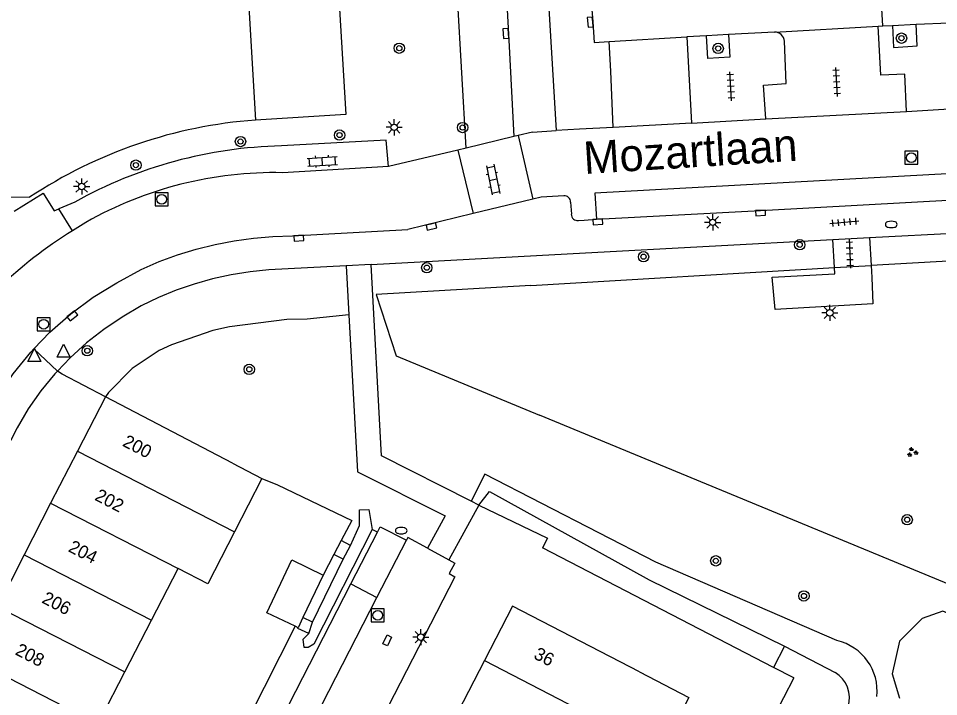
# Model space of a CAD drawing. Extents: x 132999 to 136000, y 398499 to 400501.
# Drawn here: x 133415.7 to 133486.8, y 399149.7 to 399202.1 of the extents above; entities that cross this region are included whole.
import ezdxf

# ---------------------------------------------------------------- set-up
doc = ezdxf.new("R2010")
doc.units = 0
for name, color, linetype in [('gg-afsc-erfafscheiding', 7, 'Continuous'), ('gg-afsc-hekwerk', 7, 'Continuous'), ('gg-anno-huisnummerreeks BGT', 7, 'Continuous'), ('gg-anno-openbare ruimte label', 7, 'Continuous'), ('gg-bbg-hoofdgebouw', 7, 'Continuous'), ('gg-bbg-luifel en loopbrug', 7, 'Continuous'), ('gg-bbg-tussenscheiding', 7, 'Continuous'), ('gg-knt-verharding', 7, 'Continuous'), ('gg-knt-verharding nz', 7, 'Continuous'), ('gg-kntw-greppel-droge sloot', 7, 'Continuous'), ('gt-grn-groengrens', 7, 'Continuous'), ('gt-grn-weggrens', 7, 'Continuous'), ('gt-symb-boom', 7, 'Continuous'), ('gt-symb-brandkraan', 7, 'Continuous'), ('gt-symb-groenvak', 7, 'Continuous'), ('gt-symb-klinker verharding', 7, 'Continuous'), ('gt-symb-kolk', 7, 'Continuous'), ('gt-symb-kolk center center', 7, 'Continuous'), ('gt-symb-lichtmast', 7, 'Continuous'), ('gt-symb-rioolschacht', 7, 'Continuous'), ('gt-symb-tegel verharding', 7, 'Continuous'), ('gt-symb-waterafsluiter', 7, 'Continuous')]:
    doc.layers.add(name, color=color, linetype=linetype)

# ---------------------------------------------------------------- blocks, each defined once
blk = doc.blocks.new('gt0-TEG1')
at = {"layer": 'gt-symb-tegel verharding'}
for p, q in [((-1.125, 0), (1.125, 0)), ((-0.9, -0.25), (-0.9, 0.25)), ((-0.45, -0.25), (-0.45, 0.25)), ((0, -0.25), (0, 0.25)), ((0.45, -0.25), (0.45, 0.25)), ((0.9, -0.25), (0.9, 0.25))]:
    blk.add_line(p, q, dxfattribs=at)
blk = doc.blocks.new('gt0-BOOM')
at = {"layer": 'gt-symb-boom'}
for radius in [0.4, 0.2]:
    blk.add_circle((0, 0), radius, dxfattribs=at)
blk = doc.blocks.new('gt0-KOLK')
at = {"layer": 'gt-symb-kolk'}
blk.add_lwpolyline([(0, 0), (0.375, 0), (0.375, 0.4), (-0.375, 0.4), (-0.375, 0), (0, 0)], dxfattribs=at)
blk = doc.blocks.new('gt0-KL1')
at = {"layer": 'gt-symb-klinker verharding'}
for p, q in [((-1.15, 0.3), (1.15, 0.3)), ((-1, -0.3), (-1, 0.3)), ((-0.5, 0.3), (-0.5, 0.45)), ((0, -0.3), (0, 0.3)), ((0.5, 0.3), (0.5, 0.45)), ((1, -0.3), (1, 0.3)), ((-1.15, -0.3), (1.15, -0.3)), ((-0.5, -0.45), (-0.5, -0.3)), ((0.5, -0.45), (0.5, -0.3))]:
    blk.add_line(p, q, dxfattribs=at)
blk = doc.blocks.new('gt0-BR')
at = {"layer": 'gt-symb-brandkraan'}
for centre, radius, start, end in [((-0.244, 0), 0.206, 107.56694, 252.43307), ((0.599, -2.664), 3, 106.89205, 107.56694), ((0, -0.691), 0.938, 73.10799, 106.89205), ((-0.599, -2.664), 3, 72.43309, 73.10799), ((0.244, 0), 0.206, 287.56695, 72.43309), ((0.599, 2.664), 3, 252.43307, 253.10797), ((0, 0.691), 0.938, 253.10797, 286.89206), ((-0.599, 2.664), 3, 286.89206, 287.56695)]:
    blk.add_arc(centre, radius, start, end, dxfattribs=at)
blk = doc.blocks.new('gt0-RS')
at = {"layer": 'gt-symb-rioolschacht'}
blk.add_lwpolyline([(-0.5, -0.5), (0.5, -0.5), (0.5, 0.5), (-0.5, 0.5)], close=True, dxfattribs=at)
blk.add_circle((0, 0), 0.375, dxfattribs=at)
blk = doc.blocks.new('gt0-LMAST')
at = {"layer": 'gt-symb-lichtmast'}
for p, q in [((-0.182, 0.173), (-0.447, 0.438)), ((-0.005, 0.246), (-0.005, 0.621)), ((0.172, 0.173), (0.437, 0.438)), ((-0.255, -0.004), (-0.63, -0.004)), ((-0.182, -0.181), (-0.447, -0.446)), ((-0.005, -0.254), (-0.005, -0.629)), ((0.437, -0.446), (0.172, -0.181)), ((0.245, -0.004), (0.62, -0.004))]:
    blk.add_line(p, q, dxfattribs=at)
blk.add_circle((-0.005, -0.004), 0.25, dxfattribs=at)
blk = doc.blocks.new('gt0-GRVAK')
at = {"layer": 'gt-symb-groenvak'}
for p, q in [((-0.11, 0.189), (-0.228, 0.24)), ((-0.182, 0.153), (0.088, 0.153)), ((-0.091, 0.211), (-0.156, 0.322)), ((-0.047, 0.214), (-0.047, 0.393)), ((-0.004, 0.211), (0.061, 0.322)), ((0.015, 0.189), (0.133, 0.24)), ((0.262, -0.052), (0.197, 0.059)), ((0.305, -0.049), (0.305, 0.13)), ((0.349, -0.052), (0.414, 0.059)), ((-0.245, -0.228), (-0.363, -0.177)), ((-0.318, -0.264), (-0.047, -0.264)), ((-0.226, -0.206), (-0.291, -0.095)), ((-0.183, -0.203), (-0.183, -0.024)), ((-0.139, -0.206), (-0.074, -0.095)), ((-0.12, -0.228), (-0.002, -0.177)), ((0.243, -0.074), (0.125, -0.023)), ((0.17, -0.11), (0.441, -0.11)), ((0.368, -0.074), (0.486, -0.023))]:
    blk.add_line(p, q, dxfattribs=at)
blk = doc.blocks.new('gt0-KOLKCC')
at = {"layer": 'gt-symb-kolk center center'}
blk.add_lwpolyline([(-0.375, 0.2), (0.375, 0.2), (0.375, -0.2), (-0.375, -0.2)], close=True, dxfattribs=at)
blk = doc.blocks.new('gt0-WAFSL')
at = {"layer": 'gt-symb-waterafsluiter'}
for p, q in [((-0.5, -0.333), (0, 0.667)), ((0, 0.667), (0.5, -0.333)), ((0.5, -0.333), (-0.5, -0.333))]:
    blk.add_line(p, q, dxfattribs=at)

msp = doc.modelspace()

# ---------------------------------------------------------------- linework, layer by layer
at = {"layer": 'gg-afsc-erfafscheiding'}
for p, q in [((133410.701, 399188.338), (133416.577, 399188.287)), ((133440.641, 399161.784), (133440.076, 399160.714)), ((133440.076, 399160.714), (133439.236, 399159.12)), ((133474.007, 399151.992), (133456.185, 399161.23)), ((133437.077, 399155.163), (133432.018, 399145.2)), ((133475.58, 399151.177), (133474.007, 399151.992)), ((133475.58, 399151.177), (133473.363, 399146.922))]:
    msp.add_line(p, q, dxfattribs=at)
for points in [[(133429.791, 399267.982), (133431.06, 399244.649), (133434.004, 399194.24)], [(133439.561, 399218.71), (133440.994, 399194.685), (133434.004, 399194.24)], [(133434.5, 399166.58), (133435.726, 399166.083), (133441.458, 399163.333), (133440.641, 399161.784)]]:
    msp.add_lwpolyline(points, dxfattribs=at)
msp.add_arc((133436.62, 399158.097), 36.237, 94.13986, 123.5801, dxfattribs=at)
at = {"layer": 'gg-afsc-hekwerk'}
for p, q in [((133502.555, 399184.214), (133481.552, 399183.03)), ((133455.269, 399181.478), (133478.718, 399182.863)), ((133478.718, 399182.863), (133481.552, 399183.03)), ((133501.842, 399152.493), (133455.942, 399171.471))]:
    msp.add_line(p, q, dxfattribs=at)
msp.add_lwpolyline([(133455.269, 399181.478), (133443.344, 399180.773), (133444.864, 399176.051), (133455.942, 399171.471)], dxfattribs=at)
at = {"layer": 'gg-bbg-hoofdgebouw'}
for p, q in [((133422.43, 399172.88), (133420.262, 399168.671)), ((133432.24, 399167.76), (133422.43, 399172.88)), ((133420.262, 399168.671), (133418.197, 399164.662)), ((133432.24, 399167.76), (133434.5, 399166.58)), ((133434.5, 399166.58), (133432.389, 399162.465)), ((133418.197, 399164.662), (133416.141, 399160.67)), ((133416.141, 399160.67), (133414.085, 399156.678)), ((133425.987, 399155.631), (133428.045, 399159.623)), ((133453.86, 399156.72), (133451.697, 399152.525)), ((133463.67, 399151.66), (133453.86, 399156.72)), ((133423.93, 399151.64), (133425.987, 399155.631)), ((133451.697, 399152.525), (133449.635, 399148.524)), ((133421.868, 399147.64), (133423.93, 399151.64))]:
    msp.add_line(p, q, dxfattribs=at)
for points in [[(133432.389, 399162.465), (133430.326, 399158.447), (133428.045, 399159.623)], [(133463.67, 399151.66), (133467.484, 399149.658), (133465.33, 399145.482)]]:
    msp.add_lwpolyline(points, dxfattribs=at)
at = {"layer": 'gg-bbg-luifel en loopbrug'}
for p, q in [((133439.236, 399159.12), (133437.678, 399155.846)), ((133437.678, 399155.846), (133437.302, 399155.055)), ((133437.302, 399155.055), (133437.077, 399155.163))]:
    msp.add_line(p, q, dxfattribs=at)
msp.add_lwpolyline([(133437.077, 399155.163), (133434.896, 399156.213), (133436.831, 399160.293), (133439.236, 399159.12)], dxfattribs=at)
at = {"layer": 'gg-bbg-tussenscheiding'}
for p, q in [((133420.262, 399168.671), (133432.389, 399162.465)), ((133418.197, 399164.662), (133428.045, 399159.623)), ((133416.141, 399160.67), (133425.987, 399155.631)), ((133414.085, 399156.678), (133423.93, 399151.64)), ((133412.025, 399152.678), (133421.868, 399147.64)), ((133451.697, 399152.525), (133461.502, 399147.456))]:
    msp.add_line(p, q, dxfattribs=at)
at = {"layer": 'gg-knt-verharding'}
for p, q in [((133451.03, 399247.19), (133453.6, 399199.93)), ((133474.082, 399201.033), (133470.54, 399200.843)), ((133474.082, 399201.033), (133482.097, 399201.493)), ((133482.097, 399201.493), (133482.442, 399201.517)), ((133482.442, 399201.517), (133483.209, 399201.553)), ((133483.209, 399201.553), (133485.016, 399201.639)), ((133461.323, 399200.314), (133467.315, 399200.67)), ((133468.848, 399200.752), (133467.315, 399200.67)), ((133467.315, 399200.67), (133467.688, 399193.994)), ((133470.54, 399200.843), (133468.848, 399200.752)), ((133453.6, 399199.93), (133453.962, 399192.974)), ((133473.42, 399194.33), (133484.29, 399194.91)), ((133484.29, 399194.91), (133489.966, 399195.258)), ((133467.688, 399193.994), (133461.638, 399193.676)), ((133467.688, 399193.994), (133473.42, 399194.33)), ((133455.413, 399193.324), (133454.294, 399193.054)), ((133455.413, 399193.324), (133457.242, 399193.444)), ((133459.043, 399193.539), (133457.242, 399193.444)), ((133461.638, 399193.676), (133459.043, 399193.539)), ((133453.962, 399192.974), (133450.288, 399192.087)), ((133454.294, 399193.054), (133453.962, 399192.974)), ((133454.294, 399193.054), (133455.417, 399188.144)), ((133449.631, 399191.929), (133444.29, 399190.65)), ((133450.288, 399192.087), (133449.631, 399191.929)), ((133449.631, 399191.929), (133450.825, 399187.021)), ((133444.29, 399190.65), (133436.09, 399190.18)), ((133473.007, 399187.275), (133498.767, 399188.681)), ((133420.065, 399187.913), (133418.837, 399187.403)), ((133455.417, 399188.144), (133450.825, 399187.021)), ((133458.338, 399187.91), (133458.402, 399186.97)), ((133419.88, 399185.69), (133418.837, 399187.403)), ((133450.825, 399187.021), (133445.777, 399185.787)), ((133460.333, 399186.582), (133473.007, 399187.275)), ((133420.912, 399186.342), (133419.88, 399185.69)), ((133458.942, 399186.491), (133459.384, 399186.52)), ((133459.384, 399186.52), (133460.333, 399186.582)), ((133481.411, 399185.167), (133501.803, 399186.266)), ((133459.508, 399183.986), (133478.594, 399185.013)), ((133478.594, 399185.013), (133481.411, 399185.167)), ((133478.718, 399182.863), (133478.594, 399185.013)), ((133481.411, 399185.167), (133481.552, 399183.03)), ((133442.94, 399183.095), (133459.508, 399183.986)), ((133442.94, 399183.095), (133441.018, 399182.992)), ((133441.018, 399182.992), (133441.225, 399179.198)), ((133478.746, 399182.375), (133478.718, 399182.863)), ((133481.552, 399183.03), (133481.614, 399182.086)), ((133451.258, 399164.522), (133450.667, 399164.82)), ((133451.258, 399164.522), (133448.952, 399160.292)), ((133441.379, 399158.434), (133443.433, 399162.434)), ((133441.362, 399161.404), (133440.641, 399161.784)), ((133440.792, 399160.336), (133441.362, 399161.404)), ((133443.395, 399157.399), (133445.662, 399161.815)), ((133440.792, 399160.336), (133440.076, 399160.714)), ((133447.298, 399161.193), (133448.952, 399160.292)), ((133433.712, 399143.528), (133441.379, 399158.434)), ((133435.742, 399142.486), (133443.395, 399157.399)), ((133438.424, 399155.492), (133437.678, 399155.846)), ((133438.128, 399154.595), (133438.424, 399155.492)), ((133474.857, 399153.631), (133478.76, 399151.594))]:
    msp.add_line(p, q, dxfattribs=at)
for points in [[(133451.77, 399287.665), (133454.295, 399242.273), (133457.242, 399193.444)], [(133485.016, 399201.639), (133487.57, 399201.76), (133485.63, 399236.89), (133481.346, 399236.748)], [(133459.735, 399205.94), (133460.053, 399201.824), (133460.158, 399200.245), (133461.323, 399200.314)], [(133484.29, 399194.91), (133484.14, 399197.8), (133482.3, 399197.71), (133482.097, 399201.493)], [(133483.209, 399201.553), (133483.289, 399199.856), (133485.095, 399199.974), (133485.016, 399201.639)], [(133470.54, 399200.843), (133470.634, 399199.089), (133468.942, 399199.008), (133468.848, 399200.752)], [(133473.42, 399194.33), (133473.24, 399196.94), (133474.99, 399197.07), (133474.857, 399200.327)], [(133444.29, 399190.65), (133444.1, 399192.69), (133436.01, 399192.25)], [(133415.38, 399187.22), (133417.61, 399188.59), (133418.47, 399187.25), (133418.837, 399187.403)], [(133457.831, 399188.408), (133456.073, 399188.303), (133455.417, 399188.144)], [(133416.908, 399176.592), (133418.142, 399177.88), (133419.754, 399179.296), (133421.487, 399180.562), (133423.309, 399181.692), (133425.197, 399182.709), (133426.57, 399183.331), (133427.985, 399183.848), (133429.429, 399184.277), (133430.892, 399184.638), (133432.37, 399184.925), (133433.862, 399185.131), (133435.363, 399185.256), (133436.868, 399185.3), (133445.777, 399185.787)], [(133441.018, 399182.992), (133435.057, 399182.683), (133433.591, 399182.532), (133432.136, 399182.296), (133430.696, 399181.977), (133429.276, 399181.579), (133427.88, 399181.106), (133426.515, 399180.547), (133425.193, 399179.892), (133423.721, 399179.035), (133422.307, 399178.087), (133420.962, 399177.042), (133419.701, 399175.897), (133418.718, 399174.859)], [(133450.667, 399164.82), (133443.755, 399168.316), (133442.94, 399183.095)], [(133481.614, 399182.086), (133481.681, 399180.065), (133474.136, 399179.627), (133473.912, 399182.111), (133478.746, 399182.375)], [(133441.225, 399179.198), (133441.886, 399167.095), (133448.655, 399163.682), (133447.298, 399161.193)], [(133384.147, 399114.686), (133413.04, 399171.02), (133414.098, 399172.888), (133415.306, 399174.662), (133416.658, 399176.33), (133416.908, 399176.592)], [(133418.718, 399174.859), (133418.529, 399174.66), (133417.452, 399173.341), (133416.474, 399171.946), (133415.601, 399170.483), (133389.024, 399118.744)], [(133478.905, 399154.055), (133464.921, 399160.112), (133451.727, 399166.916), (133450.667, 399164.82)], [(133451.258, 399164.522), (133452.09, 399165.573), (133464.418, 399158.739), (133474.857, 399153.631)], [(133443.433, 399162.434), (133443.646, 399162.849), (133445.662, 399161.815)], [(133447.298, 399161.193), (133445.77, 399162.026), (133445.662, 399161.815)], [(133448.952, 399160.292), (133449.41, 399160.042), (133448.968, 399159.232), (133449.405, 399158.994), (133420.394, 399102.565)], [(133438.128, 399154.595), (133437.276, 399155), (133437.302, 399155.055)]]:
    msp.add_lwpolyline(points, dxfattribs=at)
for centre, radius, start, end in [((133474.111, 399200.287), 0.747, 3.07926, 92.25572), ((133436.757, 399158.024), 34.234, 91.25056, 119.18183), ((133435.461, 399160.737), 29.45, 88.77586, 119.60551), ((133457.857, 399187.927), 0.481, 357.93677, 93.08939), ((133458.874, 399186.959), 0.473, 178.62237, 278.22921), ((133435.785, 399159.491), 30.649, 121.26096, 148.40101), ((133478.025, 399150.165), 3.988, 353.82331, 77.25204), ((133477.623, 399149.648), 2.254, 342.04401, 59.69919)]:
    msp.add_arc(centre, radius, start, end, dxfattribs=at)
at = {"layer": 'gg-knt-verharding nz'}
for p, q in [((133482.442, 399201.517), (133480.572, 399237.457)), ((133441.379, 399158.434), (133443.395, 399157.399))]:
    msp.add_line(p, q, dxfattribs=at)
msp.add_lwpolyline([(133498.767, 399188.681), (133498.656, 399190.706), (133460.223, 399188.59), (133460.333, 399186.582)], dxfattribs=at)
at = {"layer": 'gg-kntw-greppel-droge sloot'}
msp.add_line((133438.424, 399155.492), (133440.792, 399160.336), dxfattribs=at)
for points in [[(133441.362, 399161.404), (133442.053, 399162.945), (133442.051, 399164.165), (133442.766, 399164.17), (133443.022, 399162.645)], [(133443.022, 399162.645), (133438.524, 399153.787), (133438.088, 399153.52), (133437.774, 399153.516), (133437.685, 399154.166), (133438.128, 399154.595)]]:
    msp.add_lwpolyline(points, dxfattribs=at)
at = {"layer": 'gt-grn-groengrens'}
for p, q in [((133450.288, 399192.087), (133446.63, 399255.878)), ((133443.433, 399162.434), (133443.022, 399162.645)), ((133474.857, 399153.631), (133474.007, 399151.992))]:
    msp.add_line(p, q, dxfattribs=at)
for points in [[(133461.638, 399193.676), (133461.444, 399198.01), (133461.323, 399200.314)], [(133441.225, 399179.198), (133438.015, 399178.883), (133436.438, 399178.839), (133432.011, 399178.293), (133430.729, 399177.987), (133427.536, 399176.902), (133426.585, 399176.465), (133424.485, 399175.06), (133422.672, 399173.205), (133422.43, 399172.88)], [(133422.43, 399172.88), (133419.099, 399174.619), (133418.718, 399174.859)], [(133451.258, 399164.522), (133456.566, 399161.969), (133456.185, 399161.23)], [(133511.843, 399143.483), (133511.39, 399144.441), (133510.304, 399145.281), (133506.804, 399146.821), (133503.549, 399148.186), (133501.861, 399147.859), (133492.261, 399151.948), (133492.129, 399153.595), (133490.729, 399154.785), (133487.088, 399156.326), (133485.478, 399155.766), (133483.728, 399154.015), (133483.168, 399151.494), (133483.74, 399149.622)]]:
    msp.add_lwpolyline(points, dxfattribs=at)
at = {"layer": 'gt-grn-weggrens'}
msp.add_line((133418.718, 399174.859), (133416.908, 399176.592), dxfattribs=at)

# ---------------------------------------------------------------- block references
at = {"layer": 'gt-symb-boom'}
for p, rotation in [((133483.894, 399200.569), -177.19194693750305), ((133484.332, 399163.392), 3.094058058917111)]:
    msp.add_blockref('gt0-BOOM', p, dxfattribs=dict(at, rotation=rotation))
for p in [(133445.118, 399199.795), (133469.739, 399199.776), (133450.008, 399193.668), (133440.507, 399193.087), (133432.857, 399192.589), (133424.783, 399190.768), (133476.034, 399184.62), (133463.977, 399183.696), (133447.243, 399182.85), (133421.029, 399176.437), (133433.536, 399175.001), (133469.557, 399160.217), (133476.362, 399157.503)]:
    msp.add_blockref('gt0-BOOM', p, dxfattribs=at)
at = {"layer": 'gt-symb-brandkraan'}
for p in [(133483.107, 399186.186), (133445.266, 399162.549)]:
    msp.add_blockref('gt0-BR', p, dxfattribs=at)
at = {"layer": 'gt-symb-groenvak'}
msp.add_blockref('gt0-GRVAK', (133484.717, 399168.597), dxfattribs=at)
at = {"layer": 'gt-symb-klinker verharding'}
for p, rotation in [((133439.18, 399191.057), 3.2688529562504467), ((133452.361, 399189.647), -78.70129979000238)]:
    msp.add_blockref('gt0-KL1', p, dxfattribs=dict(at, rotation=rotation))
at = {"layer": 'gt-symb-kolk'}
for p, rotation in [((133460.053, 399201.824), 95.16330681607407), ((133453.543, 399200.935), 93.03686894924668), ((133473.007, 399187.275), -176.84560782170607), ((133447.548, 399186.22), -166.26320909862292), ((133460.436, 399186.588), -176.28523381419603), ((133437.348, 399185.328), -176.9631310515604), ((133419.745, 399179.289), -141.1701750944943)]:
    msp.add_blockref('gt0-KOLK', p, dxfattribs=dict(at, rotation=rotation))
at = {"layer": 'gt-symb-kolk center center', "rotation": 63.691166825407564}
msp.add_blockref('gt0-KOLKCC', (133444.183, 399154.067), dxfattribs=at)
at = {"layer": 'gt-symb-lichtmast'}
for p in [(133444.728, 399193.689), (133420.6, 399189.123), (133469.319, 399186.354), (133478.366, 399179.372), (133446.783, 399154.33)]:
    msp.add_blockref('gt0-LMAST', p, dxfattribs=at)
at = {"layer": 'gt-symb-rioolschacht'}
for p in [(133484.646, 399191.336), (133426.774, 399188.131), (133417.652, 399178.486), (133443.458, 399156.011)]:
    msp.add_blockref('gt0-RS', p, dxfattribs=at)
at = {"layer": 'gt-symb-tegel verharding'}
for p, rotation in [((133478.884, 399197.187), 93.21162577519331), ((133470.713, 399196.857), 93.2116257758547), ((133479.487, 399186.363), 4.99208116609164), ((133479.899, 399183.929), -87.70709949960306)]:
    msp.add_blockref('gt0-TEG1', p, dxfattribs=dict(at, rotation=rotation))
at = {"layer": 'gt-symb-waterafsluiter'}
for p in [(133419.201, 399176.279), (133416.949, 399175.941)]:
    msp.add_blockref('gt0-WAFSL', p, dxfattribs=at)

# ---------------------------------------------------------------- texts
at = {"layer": 'gg-anno-huisnummerreeks BGT'}
for s, p in [('200', (133423.68, 399169.119)), ('202', (133421.532, 399164.948)), ('204', (133419.487, 399160.977)), ('206', (133417.447, 399157.017)), ('208', (133415.389, 399153.022)), ('36', (133455.423, 399152.718))]:
    msp.add_text(s, height=1, rotation=332.7, dxfattribs=at).set_placement(p)
at = {"layer": 'gg-anno-openbare ruimte label'}
msp.add_text('Mozartlaan', height=2.5, rotation=3.6, dxfattribs=at).set_placement((133459.415, 399190.074))

doc.saveas('drawing.dxf')
